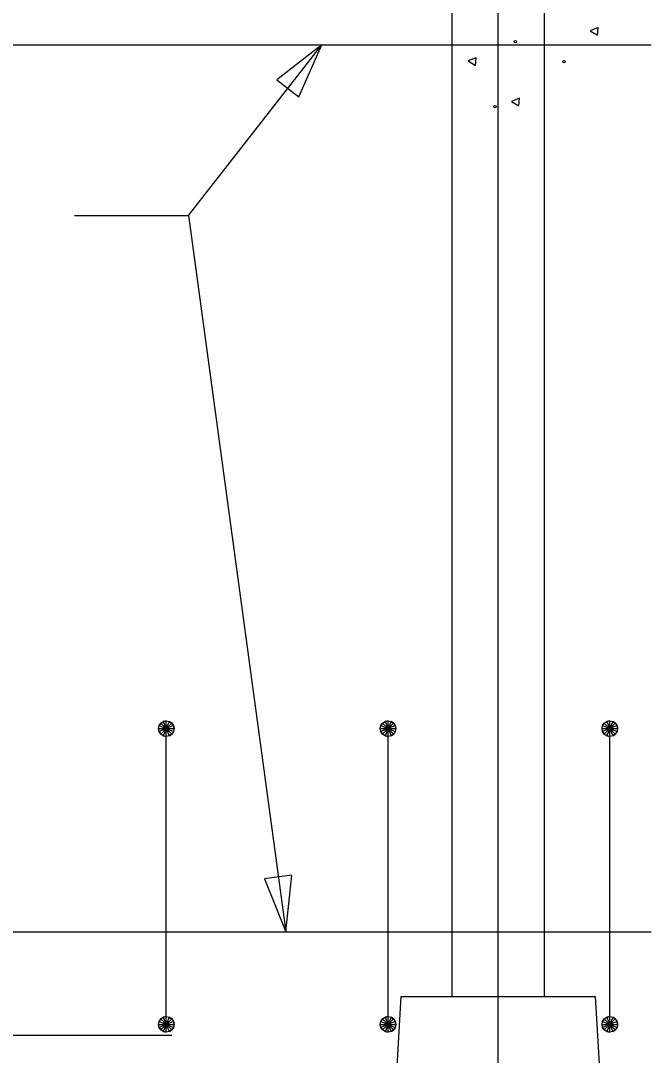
# Model space of a CAD drawing. Extents: x 0 to 177, y -1 to 130.
# Drawn here: x 148.646 to 150.068, y 69.239 to 71.571 of the extents above; entities that cross this region are included whole.
import ezdxf

# ---------------------------------------------------------------- set-up
doc = ezdxf.new("R2010")
doc.units = 0
for name, color, linetype in [('Arrowhead Terminators CELL', 7, 'Continuous'), ('Dimension Lines', 7, 'Continuous'), ('Mis Center Lines', 7, 'Continuous'), ('Rebar Lines', 7, 'Continuous'), ('Sup Concrete Girder Lines', 7, 'Continuous')]:
    doc.layers.add(name, color=color, linetype=linetype)

msp = doc.modelspace()

# ---------------------------------------------------------------- linework, layer by layer
at = {"layer": 'Arrowhead Terminators CELL'}
for points in [[(149.3251, 71.5174), (149.2236, 71.4381), (149.2728, 71.3996)], [(149.2435, 69.5174), (149.2577, 69.6454), (149.1958, 69.637)]]:
    msp.add_lwpolyline(points, close=True, dxfattribs=at)
at = {"layer": 'Dimension Lines'}
msp.add_line((149.0244, 71.1323), (149.2435, 69.5174), dxfattribs=at)
msp.add_lwpolyline([(148.767, 71.1323), (149.0244, 71.1323), (149.3251, 71.5174)], dxfattribs=at)
at = {"layer": 'Mis Center Lines'}
msp.add_line((149.7228, 69.0174), (149.7228, 72.0174), dxfattribs=at)
at = {"layer": 'Rebar Lines'}
for p, q in [((147.4428, 71.5174), (150.0678, 71.5174)), ((148.9743, 69.309), (148.9743, 69.9756)), ((149.4743, 69.309), (149.4743, 69.9756)), ((149.9743, 69.309), (149.9743, 69.9756)), ((147.4428, 69.5174), (150.0678, 69.5174))]:
    msp.add_line(p, q, dxfattribs=at)
for points in [[(148.9865, 71.7509), (147.528, 71.7509), (147.528, 69.2843), (148.9865, 69.2843)], [(148.9567, 69.9756), (148.958, 69.9824), (148.9618, 69.9881), (148.9675, 69.9919), (148.9743, 69.9932), (148.981, 69.9919), (148.9867, 69.9881), (148.9905, 69.9824), (148.9919, 69.9756), (148.9905, 69.9689), (148.9867, 69.9632), (148.9811, 69.9593), (148.9743, 69.958), (148.9675, 69.9593), (148.9618, 69.9631), (148.958, 69.9689), (148.9567, 69.9756), (148.9743, 69.9756), (148.9919, 69.9756), (148.9905, 69.9824), (148.9743, 69.9756), (148.9867, 69.9881), (148.981, 69.9919), (148.9743, 69.9756), (148.9743, 69.9932), (148.9675, 69.9919), (148.9743, 69.9756), (148.9618, 69.9881), (148.958, 69.9824), (148.9743, 69.9756), (148.958, 69.9689), (148.9618, 69.9631), (148.9743, 69.9756), (148.9675, 69.9593), (148.9743, 69.958), (148.9743, 69.9756), (148.9811, 69.9593), (148.9867, 69.9632), (148.9743, 69.9756), (148.9905, 69.9689)], [(149.4567, 69.9756), (149.458, 69.9824), (149.4618, 69.9881), (149.4675, 69.9919), (149.4743, 69.9932), (149.481, 69.9919), (149.4867, 69.9881), (149.4905, 69.9824), (149.4919, 69.9756), (149.4905, 69.9689), (149.4867, 69.9632), (149.4811, 69.9593), (149.4743, 69.958), (149.4675, 69.9593), (149.4618, 69.9631), (149.458, 69.9689), (149.4567, 69.9756), (149.4743, 69.9756), (149.4919, 69.9756), (149.4905, 69.9824), (149.4743, 69.9756), (149.4867, 69.9881), (149.481, 69.9919), (149.4743, 69.9756), (149.4743, 69.9932), (149.4675, 69.9919), (149.4743, 69.9756), (149.4618, 69.9881), (149.458, 69.9824), (149.4743, 69.9756), (149.458, 69.9689), (149.4618, 69.9631), (149.4743, 69.9756), (149.4675, 69.9593), (149.4743, 69.958), (149.4743, 69.9756), (149.4811, 69.9593), (149.4867, 69.9632), (149.4743, 69.9756), (149.4905, 69.9689)], [(149.9567, 69.9756), (149.958, 69.9824), (149.9618, 69.9881), (149.9675, 69.9919), (149.9743, 69.9932), (149.981, 69.9919), (149.9867, 69.9881), (149.9905, 69.9824), (149.9919, 69.9756), (149.9905, 69.9689), (149.9867, 69.9632), (149.9811, 69.9593), (149.9743, 69.958), (149.9675, 69.9593), (149.9618, 69.9631), (149.958, 69.9689), (149.9567, 69.9756), (149.9743, 69.9756), (149.9919, 69.9756), (149.9905, 69.9824), (149.9743, 69.9756), (149.9867, 69.9881), (149.981, 69.9919), (149.9743, 69.9756), (149.9743, 69.9932), (149.9675, 69.9919), (149.9743, 69.9756), (149.9618, 69.9881), (149.958, 69.9824), (149.9743, 69.9756), (149.958, 69.9689), (149.9618, 69.9631), (149.9743, 69.9756), (149.9675, 69.9593), (149.9743, 69.958), (149.9743, 69.9756), (149.9811, 69.9593), (149.9867, 69.9632), (149.9743, 69.9756), (149.9905, 69.9689)], [(148.9567, 69.309), (148.958, 69.3157), (148.9618, 69.3214), (148.9675, 69.3253), (148.9743, 69.3266), (148.981, 69.3253), (148.9867, 69.3214), (148.9905, 69.3157), (148.9919, 69.309), (148.9905, 69.3022), (148.9867, 69.2965), (148.9811, 69.2927), (148.9743, 69.2913), (148.9675, 69.2927), (148.9618, 69.2965), (148.958, 69.3022), (148.9567, 69.309), (148.9743, 69.309), (148.9919, 69.309), (148.9905, 69.3157), (148.9743, 69.309), (148.9867, 69.3214), (148.981, 69.3253), (148.9743, 69.309), (148.9743, 69.3266), (148.9675, 69.3253), (148.9743, 69.309), (148.9618, 69.3214), (148.958, 69.3157), (148.9743, 69.309), (148.958, 69.3022), (148.9618, 69.2965), (148.9743, 69.309), (148.9675, 69.2927), (148.9743, 69.2913), (148.9743, 69.309), (148.9811, 69.2927), (148.9867, 69.2965), (148.9743, 69.309), (148.9905, 69.3022)], [(149.4567, 69.309), (149.458, 69.3157), (149.4618, 69.3214), (149.4675, 69.3253), (149.4743, 69.3266), (149.481, 69.3253), (149.4867, 69.3214), (149.4905, 69.3157), (149.4919, 69.309), (149.4905, 69.3022), (149.4867, 69.2965), (149.4811, 69.2927), (149.4743, 69.2913), (149.4675, 69.2927), (149.4618, 69.2965), (149.458, 69.3022), (149.4567, 69.309), (149.4743, 69.309), (149.4919, 69.309), (149.4905, 69.3157), (149.4743, 69.309), (149.4867, 69.3214), (149.481, 69.3253), (149.4743, 69.309), (149.4743, 69.3266), (149.4675, 69.3253), (149.4743, 69.309), (149.4618, 69.3214), (149.458, 69.3157), (149.4743, 69.309), (149.458, 69.3022), (149.4618, 69.2965), (149.4743, 69.309), (149.4675, 69.2927), (149.4743, 69.2913), (149.4743, 69.309), (149.4811, 69.2927), (149.4867, 69.2965), (149.4743, 69.309), (149.4905, 69.3022)], [(149.9567, 69.309), (149.958, 69.3157), (149.9618, 69.3214), (149.9675, 69.3253), (149.9743, 69.3266), (149.981, 69.3253), (149.9867, 69.3214), (149.9905, 69.3157), (149.9919, 69.309), (149.9905, 69.3022), (149.9867, 69.2965), (149.9811, 69.2927), (149.9743, 69.2913), (149.9675, 69.2927), (149.9618, 69.2965), (149.958, 69.3022), (149.9567, 69.309), (149.9743, 69.309), (149.9919, 69.309), (149.9905, 69.3157), (149.9743, 69.309), (149.9867, 69.3214), (149.981, 69.3253), (149.9743, 69.309), (149.9743, 69.3266), (149.9675, 69.3253), (149.9743, 69.309), (149.9618, 69.3214), (149.958, 69.3157), (149.9743, 69.309), (149.958, 69.3022), (149.9618, 69.2965), (149.9743, 69.309), (149.9675, 69.2927), (149.9743, 69.2913), (149.9743, 69.309), (149.9811, 69.2927), (149.9867, 69.2965), (149.9743, 69.309), (149.9905, 69.3022)]]:
    msp.add_lwpolyline(points, dxfattribs=at)
at = {"layer": 'Sup Concrete Girder Lines'}
for p, q in [((149.6187, 69.3715), (149.6187, 72.0174)), ((149.827, 69.3715), (149.827, 72.0174))]:
    msp.add_line(p, q, dxfattribs=at)
for points in [[(149.9467, 71.5388), (149.9482, 71.5559), (149.9302, 71.5489), (149.9467, 71.5388)], [(149.6716, 71.4705), (149.6731, 71.4877), (149.6552, 71.4806), (149.6716, 71.4705)], [(149.7688, 71.3795), (149.7703, 71.3967), (149.7524, 71.3896), (149.7688, 71.3795)], [(149.4832, 69.0174), (149.5041, 69.3715), (149.9416, 69.3715), (149.9624, 69.0174)]]:
    msp.add_lwpolyline(points, dxfattribs=at)
for centre in [(149.7612, 71.5244), (149.8707, 71.4789), (149.7156, 71.3776)]:
    msp.add_circle(centre, 0.00273, dxfattribs=at)

doc.saveas('drawing.dxf')
